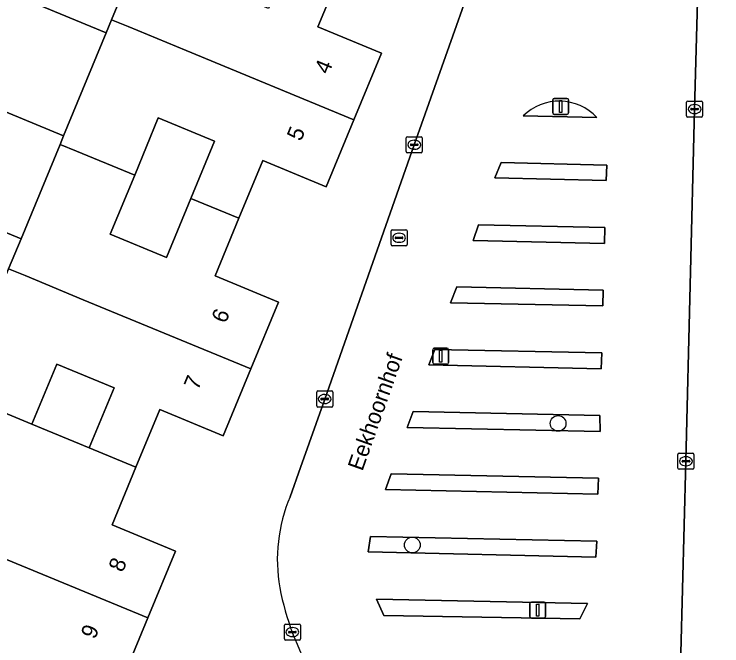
# Model space of a CAD drawing. Extents: x 160023 to 161302, y 384750 to 385707.
# Drawn here: x 160553.5 to 160597.63, y 384938.1 to 384977.47 of the extents above; entities that cross this region are included whole.
import ezdxf

# ---------------------------------------------------------------- set-up
doc = ezdxf.new("R2010")
doc.units = 0
for name, color, linetype in [('IMGEO_Boom', 7, 'Continuous'), ('IMGEO_Brandkraan', 7, 'Continuous'), ('IMGEO_Erf', 7, 'Continuous'), ('IMGEO_Groenvoorziening', 7, 'Continuous'), ('IMGEO_Haag', 7, 'Continuous'), ('IMGEO_Kolk', 7, 'Continuous'), ('IMGEO_Lichtmast', 7, 'Continuous'), ('IMGEO_Openbare_ruimte_label', 7, 'Continuous'), ('IMGEO_Pand', 7, 'Continuous'), ('IMGEO_Pand_nummerreeks', 7, 'Continuous'), ('IMGEO_Rijbaan_lokaal_open', 7, 'Continuous')]:
    doc.layers.add(name, color=color, linetype=linetype)

msp = doc.modelspace()

# ---------------------------------------------------------------- linework, layer by layer
at = {"layer": 'IMGEO_Boom'}
for centre in [(160587.42, 384951.96), (160578.328, 384944.382)]:
    msp.add_circle(centre, 0.489, dxfattribs=at)
at = {"layer": 'IMGEO_Brandkraan'}
for p, q in [((160577.002, 384963.102), (160577.002, 384963.954)), ((160577.077, 384964.028), (160577.929, 384964.028)), ((160577.49, 384963.808), (160577.515, 384963.808)), ((160578.003, 384963.954), (160578.003, 384963.102)), ((160577.261, 384963.522), (160577.261, 384963.534)), ((160577.699, 384963.485), (160577.301, 384963.485)), ((160577.304, 384963.571), (160577.702, 384963.571)), ((160577.745, 384963.534), (160577.745, 384963.522)), ((160577.929, 384963.028), (160577.077, 384963.028)), ((160577.513, 384963.248), (160577.488, 384963.248))]:
    msp.add_line(p, q, dxfattribs=at)
for points in [[(160577.002, 384963.102), (160577.002, 384963.954)], [(160577.077, 384964.028), (160577.929, 384964.028)], [(160578.003, 384963.954), (160578.003, 384963.102)], [(160577.929, 384963.028), (160577.077, 384963.028)]]:
    msp.add_lwpolyline(points, dxfattribs=at)
for centre, radius, start, end in [((160577.079, 384963.952), 0.0765, 91.552, 178.448), ((160577.079, 384963.952), 0.0765, 91.552, 178.448), ((160577.927, 384963.952), 0.0765, 1.552, 88.448), ((160577.927, 384963.952), 0.0765, 1.552, 88.448), ((160577.301, 384963.531), 0.0403, 85.8775, 175.7526), ((160577.298, 384963.521), 0.0366, 178.938, 274.7102), ((160577.702, 384963.528), 0.043, 264.8664, 352.4533), ((160577.706, 384963.533), 0.0386, 1.7309, 96.639), ((160577.079, 384963.104), 0.0765, 181.552, 268.448), ((160577.079, 384963.104), 0.0765, 181.552, 268.448), ((160577.927, 384963.104), 0.0765, 271.552, 358.448), ((160577.927, 384963.104), 0.0765, 271.552, 358.448)]:
    msp.add_arc(centre, radius, start, end, dxfattribs=at)
for centre, major_axis, ratio, start_param, end_param in [((160577.489, 384963.528), (-0.387, 0.002), 0.722429, 4.712389, 7.853982), ((160577.514, 384963.528), (-0.39, 0.002), 0.717154, 1.570796, 4.712389)]:
    msp.add_ellipse(centre, major_axis=major_axis, ratio=ratio, start_param=start_param, end_param=end_param, dxfattribs=at)
at = {"layer": 'IMGEO_Erf'}
for points in [[(160570.707, 384947.39), (160571.348, 384949.206), (160572.864, 384953.481), (160578.447, 384969.326), (160584.068, 384985.227), (160589.307, 385000), (160589.803, 385001.397), (160589.809, 385001.415), (160591.148, 385005.204), (160590.443, 385005.472), (160591.019, 385007.016)], [(160597.63, 385006.214), (160597.599, 385005.368), (160596.848, 385005.375), (160596.799, 385003.576), (160596.703, 385000), (160596.501, 384992.49), (160595.933, 384971.552), (160595.391, 384949.601)], [(160573.935, 384980.275), (160572.444, 384976.675), (160576.4, 384975.04), (160574.679, 384970.876), (160572.959, 384966.713), (160569.003, 384968.347), (160567.513, 384964.749), (160566.024, 384961.151), (160569.979, 384959.515), (160568.259, 384955.355), (160566.539, 384951.194), (160562.584, 384952.83), (160561.095, 384949.233), (160559.606, 384945.636), (160563.56, 384943.996), (160561.833, 384939.834), (160560.107, 384935.672)], [(160595.391, 384949.601), (160594.871, 384929.668)]]:
    msp.add_lwpolyline(points, dxfattribs=at)
for points in [[(160561.013, 384967.433), (160559.491, 384963.747), (160563.001, 384962.298), (160564.523, 384965.984), (160565.994, 384969.546), (160562.48, 384970.997)], [(160554.604, 384951.914), (160558.181, 384950.436), (160559.727, 384954.178), (160556.149, 384955.656)]]:
    msp.add_lwpolyline(points, close=True, dxfattribs=at)
for centre, radius, start, end in [((160579.934, 384943.471), 10.025, 156.9878, 190.0814), ((160586.991, 384944.947), 17.233, 190.8051, 210.428)]:
    msp.add_arc(centre, radius, start, end, dxfattribs=at)
at = {"layer": 'IMGEO_Groenvoorziening'}
msp.add_lwpolyline([(160585.25, 384971.124), (160589.826, 384971.02)], dxfattribs=at)
for points in [[(160590.449, 384968.065), (160583.863, 384968.221), (160583.477, 384967.26), (160590.408, 384967.092)], [(160590.335, 384964.167), (160582.464, 384964.342), (160582.118, 384963.368), (160590.305, 384963.165)], [(160590.23, 384960.262), (160581.11, 384960.477), (160580.716, 384959.482), (160590.212, 384959.278)], [(160590.153, 384956.362), (160579.73, 384956.57), (160579.367, 384955.613), (160590.097, 384955.356)], [(160590.022, 384952.446), (160578.376, 384952.702), (160578.01, 384951.701), (160590.033, 384951.448)], [(160589.931, 384948.539), (160577.018, 384948.817), (160576.645, 384947.849), (160589.895, 384947.545)], [(160589.825, 384944.624), (160575.715, 384944.906), (160575.581, 384943.949), (160589.779, 384943.623)], [(160589.243, 384940.744), (160576.099, 384941.013), (160576.553, 384939.989), (160588.772, 384939.783)]]:
    msp.add_lwpolyline(points, close=True, dxfattribs=at)
msp.add_arc((160587.488, 384968.885), 3.166, 42.4099, 134.9862, dxfattribs=at)
at = {"layer": 'IMGEO_Haag'}
msp.add_lwpolyline([(160585.25, 384971.124), (160589.826, 384971.02)], dxfattribs=at)
for points in [[(160590.449, 384968.065), (160583.863, 384968.221), (160583.477, 384967.26), (160590.408, 384967.092)], [(160590.335, 384964.167), (160582.464, 384964.342), (160582.118, 384963.368), (160590.305, 384963.165)], [(160590.23, 384960.262), (160581.11, 384960.477), (160580.716, 384959.482), (160590.212, 384959.278)], [(160590.153, 384956.362), (160579.73, 384956.57), (160579.367, 384955.613), (160590.097, 384955.356)], [(160590.022, 384952.446), (160578.376, 384952.702), (160578.01, 384951.701), (160590.033, 384951.448)], [(160589.931, 384948.539), (160577.018, 384948.817), (160576.645, 384947.849), (160589.895, 384947.545)], [(160589.825, 384944.624), (160575.715, 384944.906), (160575.581, 384943.949), (160589.779, 384943.623)], [(160589.243, 384940.744), (160576.099, 384941.013), (160576.553, 384939.989), (160588.772, 384939.783)]]:
    msp.add_lwpolyline(points, close=True, dxfattribs=at)
msp.add_arc((160587.488, 384968.885), 3.166, 42.4099, 134.9862, dxfattribs=at)
at = {"layer": 'IMGEO_Kolk'}
for p, q in [((160595.432, 384971.126), (160595.432, 384971.978)), ((160595.507, 384972.052), (160596.359, 384972.052)), ((160595.92, 384971.832), (160595.945, 384971.832)), ((160596.433, 384971.978), (160596.433, 384971.126)), ((160595.691, 384971.546), (160595.691, 384971.558)), ((160596.129, 384971.509), (160595.731, 384971.509)), ((160595.734, 384971.595), (160596.132, 384971.595)), ((160595.943, 384971.272), (160595.918, 384971.272)), ((160596.175, 384971.558), (160596.175, 384971.546)), ((160596.359, 384971.052), (160595.507, 384971.052)), ((160577.946, 384968.9), (160577.946, 384969.752)), ((160578.021, 384969.826), (160578.873, 384969.826)), ((160578.434, 384969.606), (160578.459, 384969.606)), ((160578.947, 384969.752), (160578.947, 384968.9)), ((160578.205, 384969.32), (160578.205, 384969.332)), ((160578.643, 384969.283), (160578.245, 384969.283)), ((160578.248, 384969.369), (160578.646, 384969.369)), ((160578.457, 384969.046), (160578.432, 384969.046)), ((160578.689, 384969.332), (160578.689, 384969.32)), ((160578.873, 384968.826), (160578.021, 384968.826)), ((160572.363, 384953.055), (160572.363, 384953.907)), ((160572.438, 384953.981), (160573.29, 384953.981)), ((160572.851, 384953.761), (160572.876, 384953.761)), ((160573.364, 384953.907), (160573.364, 384953.055)), ((160572.622, 384953.475), (160572.622, 384953.487)), ((160573.06, 384953.438), (160572.662, 384953.438)), ((160572.665, 384953.524), (160573.063, 384953.524)), ((160572.874, 384953.201), (160572.849, 384953.201)), ((160573.106, 384953.487), (160573.106, 384953.475)), ((160573.29, 384952.981), (160572.438, 384952.981)), ((160594.888, 384949.175), (160594.888, 384950.027)), ((160594.963, 384950.101), (160595.815, 384950.101)), ((160595.889, 384950.027), (160595.889, 384949.175)), ((160595.147, 384949.595), (160595.147, 384949.607)), ((160595.19, 384949.644), (160595.588, 384949.644)), ((160595.376, 384949.881), (160595.401, 384949.881)), ((160595.631, 384949.607), (160595.631, 384949.595)), ((160595.585, 384949.558), (160595.187, 384949.558)), ((160595.399, 384949.321), (160595.374, 384949.321)), ((160595.815, 384949.101), (160594.963, 384949.101)), ((160570.423, 384939.451), (160571.275, 384939.451)), ((160570.348, 384938.525), (160570.348, 384939.377)), ((160570.65, 384938.994), (160571.048, 384938.994)), ((160570.836, 384939.231), (160570.861, 384939.231)), ((160571.349, 384939.377), (160571.349, 384938.525)), ((160570.607, 384938.945), (160570.607, 384938.957)), ((160571.045, 384938.908), (160570.647, 384938.908)), ((160570.859, 384938.671), (160570.834, 384938.671)), ((160571.091, 384938.957), (160571.091, 384938.945)), ((160571.275, 384938.451), (160570.423, 384938.451))]:
    msp.add_line(p, q, dxfattribs=at)
for points in [[(160595.432, 384971.126), (160595.432, 384971.978)], [(160595.507, 384972.052), (160596.359, 384972.052)], [(160596.433, 384971.978), (160596.433, 384971.126)], [(160596.359, 384971.052), (160595.507, 384971.052)], [(160577.946, 384968.9), (160577.946, 384969.752)], [(160578.021, 384969.826), (160578.873, 384969.826)], [(160578.947, 384969.752), (160578.947, 384968.9)], [(160578.873, 384968.826), (160578.021, 384968.826)], [(160572.363, 384953.055), (160572.363, 384953.907)], [(160572.438, 384953.981), (160573.29, 384953.981)], [(160573.364, 384953.907), (160573.364, 384953.055)], [(160573.29, 384952.981), (160572.438, 384952.981)], [(160594.888, 384949.175), (160594.888, 384950.027)], [(160594.963, 384950.101), (160595.815, 384950.101)], [(160595.889, 384950.027), (160595.889, 384949.175)], [(160595.815, 384949.101), (160594.963, 384949.101)], [(160570.423, 384939.451), (160571.275, 384939.451)], [(160570.348, 384938.525), (160570.348, 384939.377)], [(160571.349, 384939.377), (160571.349, 384938.525)], [(160571.275, 384938.451), (160570.423, 384938.451)]]:
    msp.add_lwpolyline(points, dxfattribs=at)
for centre, radius, start, end in [((160595.509, 384971.976), 0.0765, 91.552, 178.448), ((160595.509, 384971.976), 0.0765, 91.552, 178.448), ((160596.357, 384971.976), 0.0765, 1.552, 88.448), ((160596.357, 384971.976), 0.0765, 1.552, 88.448), ((160595.731, 384971.555), 0.0403, 85.8775, 175.7526), ((160595.728, 384971.545), 0.0366, 178.938, 274.7102), ((160596.132, 384971.552), 0.043, 264.8664, 352.4533), ((160596.136, 384971.557), 0.0386, 1.7309, 96.639), ((160595.509, 384971.128), 0.0765, 181.552, 268.448), ((160595.509, 384971.128), 0.0765, 181.552, 268.448), ((160596.357, 384971.128), 0.0765, 271.552, 358.448), ((160596.357, 384971.128), 0.0765, 271.552, 358.448), ((160578.023, 384969.75), 0.0765, 91.552, 178.448), ((160578.023, 384969.75), 0.0765, 91.552, 178.448), ((160578.871, 384969.75), 0.0765, 1.552, 88.448), ((160578.871, 384969.75), 0.0765, 1.552, 88.448), ((160578.245, 384969.329), 0.0403, 85.8775, 175.7526), ((160578.242, 384969.319), 0.0366, 178.938, 274.7102), ((160578.646, 384969.326), 0.043, 264.8664, 352.4533), ((160578.65, 384969.331), 0.0386, 1.7309, 96.639), ((160578.023, 384968.902), 0.0765, 181.552, 268.448), ((160578.023, 384968.902), 0.0765, 181.552, 268.448), ((160578.871, 384968.902), 0.0765, 271.552, 358.448), ((160578.871, 384968.902), 0.0765, 271.552, 358.448), ((160572.44, 384953.905), 0.0765, 91.552, 178.448), ((160572.44, 384953.905), 0.0765, 91.552, 178.448), ((160573.288, 384953.905), 0.0765, 1.552, 88.448), ((160573.288, 384953.905), 0.0765, 1.552, 88.448), ((160572.662, 384953.484), 0.0403, 85.8775, 175.7526), ((160572.659, 384953.474), 0.0366, 178.938, 274.7102), ((160573.063, 384953.481), 0.043, 264.8664, 352.4533), ((160573.067, 384953.486), 0.0386, 1.7309, 96.639), ((160572.44, 384953.057), 0.0765, 181.552, 268.448), ((160572.44, 384953.057), 0.0765, 181.552, 268.448), ((160573.288, 384953.057), 0.0765, 271.552, 358.448), ((160573.288, 384953.057), 0.0765, 271.552, 358.448), ((160594.965, 384950.025), 0.0765, 91.552, 178.448), ((160594.965, 384950.025), 0.0765, 91.552, 178.448), ((160595.813, 384950.025), 0.0765, 1.552, 88.448), ((160595.813, 384950.025), 0.0765, 1.552, 88.448), ((160595.187, 384949.604), 0.0403, 85.8775, 175.7526), ((160595.184, 384949.594), 0.0366, 178.938, 274.7102), ((160595.588, 384949.601), 0.043, 264.8664, 352.4533), ((160595.592, 384949.606), 0.0386, 1.7309, 96.639), ((160594.965, 384949.177), 0.0765, 181.552, 268.448), ((160594.965, 384949.177), 0.0765, 181.552, 268.448), ((160595.813, 384949.177), 0.0765, 271.552, 358.448), ((160595.813, 384949.177), 0.0765, 271.552, 358.448), ((160570.425, 384939.375), 0.0765, 91.552, 178.448), ((160570.425, 384939.375), 0.0765, 91.552, 178.448), ((160571.273, 384939.375), 0.0765, 1.552, 88.448), ((160571.273, 384939.375), 0.0765, 1.552, 88.448), ((160570.647, 384938.954), 0.0403, 85.8775, 175.7526), ((160571.052, 384938.956), 0.0386, 1.7309, 96.639), ((160570.644, 384938.944), 0.0366, 178.938, 274.7102), ((160571.048, 384938.951), 0.043, 264.8664, 352.4533), ((160570.425, 384938.527), 0.0765, 181.552, 268.448), ((160570.425, 384938.527), 0.0765, 181.552, 268.448), ((160571.273, 384938.527), 0.0765, 271.552, 358.448), ((160571.273, 384938.527), 0.0765, 271.552, 358.448)]:
    msp.add_arc(centre, radius, start, end, dxfattribs=at)
for centre, major_axis, ratio, start_param, end_param in [((160595.919, 384971.552), (-0.387, 0.002), 0.722429, 4.712389, 7.853982), ((160595.944, 384971.552), (-0.39, 0.002), 0.717154, 1.570796, 4.712389), ((160578.433, 384969.326), (-0.387, 0.002), 0.722429, 4.712389, 7.853982), ((160578.458, 384969.326), (-0.39, 0.002), 0.717154, 1.570796, 4.712389), ((160572.85, 384953.481), (-0.387, 0.002), 0.722429, 4.712389, 7.853982), ((160572.875, 384953.481), (-0.39, 0.002), 0.717154, 1.570796, 4.712389), ((160595.375, 384949.601), (-0.387, 0.002), 0.722429, 4.712389, 7.853982), ((160595.4, 384949.601), (-0.39, 0.002), 0.717154, 1.570796, 4.712389), ((160570.835, 384938.951), (-0.387, 0.002), 0.722429, 4.712389, 7.853982), ((160570.86, 384938.951), (-0.39, 0.002), 0.717154, 1.570796, 4.712389)]:
    msp.add_ellipse(centre, major_axis=major_axis, ratio=ratio, start_param=start_param, end_param=end_param, dxfattribs=at)
at = {"layer": 'IMGEO_Lichtmast'}
for p, q in [((160587.081, 384971.32), (160587.081, 384972.12)), ((160587.081, 384972.12), (160587.081, 384971.32)), ((160587.181, 384972.22), (160587.971, 384972.22)), ((160587.971, 384972.22), (160587.181, 384972.22)), ((160588.071, 384972.12), (160588.071, 384971.32)), ((160588.071, 384971.32), (160588.071, 384972.12)), ((160587.971, 384971.22), (160587.181, 384971.22)), ((160587.181, 384971.22), (160587.971, 384971.22)), ((160579.698, 384956.648), (160580.488, 384956.648)), ((160580.488, 384956.648), (160579.698, 384956.648)), ((160579.598, 384955.748), (160579.598, 384956.548)), ((160579.598, 384956.548), (160579.598, 384955.748)), ((160580.588, 384956.548), (160580.588, 384955.748)), ((160580.588, 384955.748), (160580.588, 384956.548)), ((160580.488, 384955.648), (160579.698, 384955.648)), ((160579.698, 384955.648), (160580.488, 384955.648)), ((160585.75, 384940.827), (160586.54, 384940.827)), ((160586.54, 384940.827), (160585.75, 384940.827)), ((160585.65, 384939.927), (160585.65, 384940.727)), ((160585.65, 384940.727), (160585.65, 384939.927)), ((160586.64, 384940.727), (160586.64, 384939.927)), ((160586.64, 384939.927), (160586.64, 384940.727)), ((160586.54, 384939.827), (160585.75, 384939.827)), ((160585.75, 384939.827), (160586.54, 384939.827))]:
    msp.add_line(p, q, dxfattribs=at)
for points in [[(160587.501, 384972.095), (160587.651, 384972.095), (160587.651, 384971.345), (160587.501, 384971.345), (160587.501, 384972.095)], [(160580.018, 384956.523), (160580.168, 384956.523), (160580.168, 384955.773), (160580.018, 384955.773), (160580.018, 384956.523)], [(160586.07, 384940.702), (160586.22, 384940.702), (160586.22, 384939.952), (160586.07, 384939.952), (160586.07, 384940.702)]]:
    msp.add_lwpolyline(points, dxfattribs=at)
for centre, start, end in [((160587.181, 384972.12), 90, 180), ((160587.181, 384972.12), 90, 180), ((160587.971, 384972.12), 0, 90), ((160587.971, 384972.12), 360, 90), ((160587.181, 384971.32), 180, 270), ((160587.181, 384971.32), 180, 270), ((160587.971, 384971.32), 270, 0), ((160587.971, 384971.32), 270, 0), ((160579.698, 384956.548), 90, 180), ((160579.698, 384956.548), 90, 180), ((160580.488, 384956.548), 0, 90), ((160580.488, 384956.548), 360, 90), ((160579.698, 384955.748), 180, 270), ((160579.698, 384955.748), 180, 270), ((160580.488, 384955.748), 270, 0), ((160580.488, 384955.748), 270, 0), ((160585.75, 384940.727), 90, 180), ((160585.75, 384940.727), 90, 180), ((160586.54, 384940.727), 0, 90), ((160586.54, 384940.727), 360, 90), ((160585.75, 384939.927), 180, 270), ((160585.75, 384939.927), 180, 270), ((160586.54, 384939.927), 270, 0), ((160586.54, 384939.927), 270, 0)]:
    msp.add_arc(centre, 0.1, start, end, dxfattribs=at)
at = {"layer": 'IMGEO_Pand'}
for points in [[(160561.895, 384982.74), (160548.839, 384988.126), (160546.184, 384981.705), (160559.235, 384976.306), (160559.57, 384977.116)], [(160573.935, 384980.275), (160570.883, 384981.535), (160569.348, 384977.819), (160565.887, 384979.249), (160567.422, 384982.965), (160566.821, 384983.213), (160563.809, 384984.457), (160562.781, 384984.881), (160561.895, 384982.74), (160559.57, 384977.116), (160560.598, 384976.692), (160564.215, 384975.198), (160574.679, 384970.876), (160576.4, 384975.04), (160572.444, 384976.675)], [(160546.184, 384981.705), (160543.528, 384975.284), (160556.582, 384969.89), (160559.235, 384976.306)], [(160559.57, 384977.116), (160559.235, 384976.306), (160556.582, 384969.89), (160556.361, 384969.354), (160557.388, 384968.93), (160560.674, 384967.573), (160561.013, 384967.433), (160562.48, 384970.997), (160565.994, 384969.546), (160564.523, 384965.984), (160567.513, 384964.749), (160569.003, 384968.347), (160572.959, 384966.713), (160574.679, 384970.876), (160564.215, 384975.198), (160560.598, 384976.692)], [(160556.582, 384969.89), (160543.528, 384975.284), (160540.873, 384968.863), (160553.927, 384963.468), (160556.361, 384969.354)], [(160567.513, 384964.749), (160564.523, 384965.984), (160563.001, 384962.298), (160559.491, 384963.747), (160561.013, 384967.433), (160560.674, 384967.573), (160557.388, 384968.93), (160556.361, 384969.354), (160553.927, 384963.468), (160553.152, 384961.593), (160554.179, 384961.169), (160557.807, 384959.671), (160568.259, 384955.355), (160569.979, 384959.515), (160566.024, 384961.151)], [(160553.927, 384963.468), (160540.873, 384968.863), (160538.218, 384962.442), (160551.272, 384957.047), (160553.152, 384961.593)], [(160553.152, 384961.593), (160551.272, 384957.047), (160549.945, 384953.838), (160550.972, 384953.414), (160554.604, 384951.914), (160556.149, 384955.656), (160559.727, 384954.178), (160558.181, 384950.436), (160561.095, 384949.233), (160562.584, 384952.83), (160566.539, 384951.194), (160568.259, 384955.355), (160557.807, 384959.671), (160554.179, 384961.169)], [(160561.095, 384949.233), (160558.181, 384950.436), (160554.604, 384951.914), (160550.972, 384953.414), (160549.945, 384953.838), (160548.617, 384950.626), (160546.733, 384946.07), (160547.76, 384945.646), (160561.833, 384939.834), (160563.56, 384943.996), (160559.606, 384945.636)], [(160561.833, 384939.834), (160547.76, 384945.646), (160546.733, 384946.07), (160545.962, 384944.206), (160543.308, 384937.786), (160539.876, 384929.485), (160540.105, 384929.479), (160541.063, 384929.452), (160546.991, 384929.287), (160553.88, 384929.095), (160557.344, 384928.998), (160558.561, 384931.936), (160554.603, 384933.574), (160556.153, 384937.312), (160560.107, 384935.672)]]:
    msp.add_lwpolyline(points, close=True, dxfattribs=at)
at = {"layer": 'IMGEO_Rijbaan_lokaal_open'}
for points in [[(160591.751, 385006.921), (160591.148, 385005.204), (160589.809, 385001.415), (160589.803, 385001.397), (160589.307, 385000), (160584.068, 384985.227), (160578.447, 384969.326), (160572.864, 384953.481), (160571.348, 384949.206), (160570.707, 384947.39)], [(160595.933, 384971.552), (160596.501, 384992.49), (160596.703, 385000), (160596.799, 385003.576), (160596.848, 385005.375), (160596.865, 385005.886)], [(160583.457, 384930.65), (160584.059, 384930.657), (160584.093, 384929.953), (160582.68, 384929.902), (160581.888, 384929.906), (160581.85, 384928.314), (160585.888, 384928.178), (160588.103, 384928.122), (160589.882, 384928.077), (160589.682, 384920.191), (160589.572, 384915.865), (160594.574, 384915.738), (160594.882, 384927.993), (160594.871, 384929.668), (160595.391, 384949.601), (160595.933, 384971.552)], [(160589.826, 384971.02), (160585.25, 384971.124)]]:
    msp.add_lwpolyline(points, dxfattribs=at)
for points in [[(160590.449, 384968.065), (160590.408, 384967.092), (160583.477, 384967.26), (160583.863, 384968.221)], [(160590.335, 384964.167), (160590.305, 384963.165), (160582.118, 384963.368), (160582.464, 384964.342)], [(160590.23, 384960.262), (160590.212, 384959.278), (160580.716, 384959.482), (160581.11, 384960.477)], [(160590.153, 384956.362), (160590.097, 384955.356), (160579.367, 384955.613), (160579.73, 384956.57)], [(160590.022, 384952.446), (160590.033, 384951.448), (160578.01, 384951.701), (160578.376, 384952.702)], [(160589.931, 384948.539), (160589.895, 384947.545), (160576.645, 384947.849), (160577.018, 384948.817)], [(160589.825, 384944.624), (160589.779, 384943.623), (160575.581, 384943.949), (160575.715, 384944.906)], [(160589.243, 384940.744), (160588.772, 384939.783), (160576.553, 384939.989), (160576.099, 384941.013)]]:
    msp.add_lwpolyline(points, close=True, dxfattribs=at)
for centre, radius, start, end in [((160587.488, 384968.885), 3.166, 42.4099, 134.9862), ((160579.934, 384943.471), 10.025, 156.9878, 190.0814), ((160586.991, 384944.947), 17.233, 190.8051, 210.428)]:
    msp.add_arc(centre, radius, start, end, dxfattribs=at)

# ---------------------------------------------------------------- texts
at = {"layer": 'IMGEO_Openbare_ruimte_label'}
msp.add_text('Eekhoornhof', height=1, rotation=70.4773, dxfattribs=at).set_placement((160575.212, 384948.943))
at = {"layer": 'IMGEO_Pand_nummerreeks'}
for s, rotation, p in [('4', 67.546, (160573.107, 384973.667)), ('5', 67.546, (160571.386, 384969.503)), ('6', 67.5403, (160566.685, 384958.144)), ('7', 67.5403, (160564.965, 384953.983)), ('8', 67.4715, (160560.265, 384942.63)), ('9', 67.4715, (160558.537, 384938.464))]:
    msp.add_text(s, height=1, rotation=rotation, dxfattribs=at).set_placement(p)

doc.saveas('drawing.dxf')
